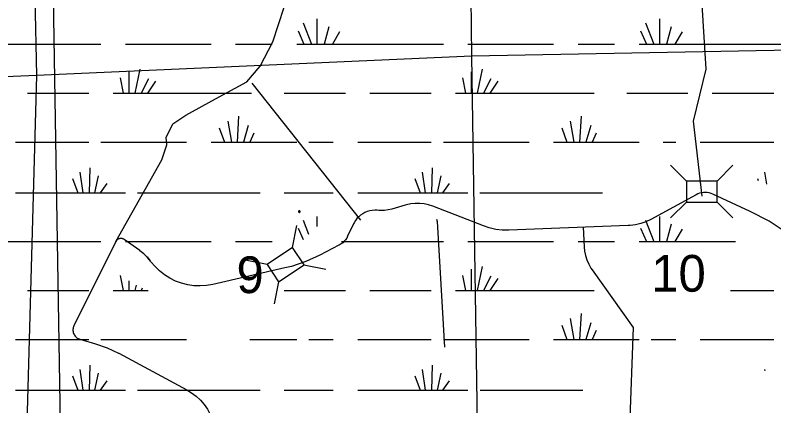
# Model space of a CAD drawing. Extents: x 2480962 to 2688785, y 277103 to 599240.
# Drawn here: x 2558477 to 2567785, y 551261 to 556051 of the extents above; entities that cross this region are included whole.
import ezdxf

# ---------------------------------------------------------------- set-up
doc = ezdxf.new("R2010")
doc.units = 0
for name, color, linetype in [('Divided_Highway', 7, 'Continuous'), ('Section Lines', 7, 'Continuous'), ('Section Numbers', 7, 'Continuous'), ('State Park', 7, 'Continuous'), ('Swamps', 7, 'Continuous'), ('Uninventoried Roads and Features', 7, 'Continuous')]:
    doc.layers.add(name, color=color, linetype=linetype)

msp = doc.modelspace()

# ---------------------------------------------------------------- linework, layer by layer
at = {"layer": 'Divided_Highway'}
msp.add_line((2559042.308, 550450.169), (2558293.684, 595906.699), dxfattribs=at)
at = {"layer": 'Section Lines'}
for p, q in [((2564080.435, 555546.907), (2564000.886, 561103.124)), ((2558628.939, 560916.705), (2558738.541, 555311.859)), ((2569379.551, 555647.578), (2564080.435, 555546.907)), ((2564080.435, 555546.907), (2558738.541, 555311.859)), ((2564162.464, 550098.571), (2564080.435, 555546.907)), ((2558738.541, 555311.859), (2553076.101, 555066.161)), ((2558738.541, 555311.859), (2558592.785, 550000.371))]:
    msp.add_line(p, q, dxfattribs=at)
at = {"layer": 'State Park'}
msp.add_lwpolyline([(2561973.026, 553643.263), (2561972.971, 553644.308), (2561972.807, 553645.342), (2561972.537, 553646.353), (2561972.161, 553647.33), (2561971.686, 553648.263), (2561971.116, 553649.141), (2561970.457, 553649.954), (2561969.717, 553650.694), (2561968.904, 553651.353), (2561968.026, 553651.923), (2561967.093, 553652.398), (2561966.116, 553652.774), (2561965.105, 553653.044), (2561964.071, 553653.208), (2561963.026, 553653.263), (2561961.981, 553653.208), (2561960.947, 553653.044), (2561959.936, 553652.774), (2561958.959, 553652.398), (2561958.026, 553651.923), (2561957.148, 553651.353), (2561956.335, 553650.694), (2561955.594, 553649.954), (2561954.936, 553649.141), (2561954.366, 553648.263), (2561953.89, 553647.33), (2561953.515, 553646.353), (2561953.244, 553645.342), (2561953.081, 553644.308), (2561953.026, 553643.263), (2561953.081, 553642.218), (2561953.245, 553641.184), (2561953.515, 553640.173), (2561953.891, 553639.195), (2561954.367, 553638.262), (2561954.937, 553637.384), (2561955.596, 553636.571), (2561956.336, 553635.83), (2561957.149, 553635.172), (2561958.027, 553634.602), (2561958.96, 553634.127), (2561959.937, 553633.752), (2561960.948, 553633.481), (2561961.982, 553633.318), (2561963.027, 553633.263), (2561964.072, 553633.318), (2561965.106, 553633.482), (2561966.117, 553633.752), (2561967.094, 553634.128), (2561968.027, 553634.603), (2561968.905, 553635.173), (2561969.718, 553635.832), (2561970.458, 553636.572), (2561971.117, 553637.385), (2561971.687, 553638.263), (2561972.162, 553639.196), (2561972.537, 553640.173), (2561972.807, 553641.184), (2561972.971, 553642.218), (2561973.026, 553643.263)], dxfattribs=at)
at = {"layer": 'Swamps'}
for points in [[(2562179.349, 556004.189), (2562179.356, 555696.123)], [(2566380.602, 556004.188), (2566380.609, 555696.121)], [(2562008.6, 555955.936), (2562112.606, 555696.122)], [(2562324.101, 555907.69), (2562268.356, 555696.124)], [(2566209.853, 555955.935), (2566313.859, 555696.12)], [(2566525.354, 555907.689), (2566469.609, 555696.122)], [(2561949.102, 555859.434), (2562019.606, 555696.121)], [(2562457.603, 555848.316), (2562368.606, 555696.126)], [(2566150.605, 555859.433), (2566221.109, 555696.119)], [(2566659.106, 555848.315), (2566569.859, 555696.124)], [(2558167.353, 555696.127), (2559529.354, 555696.146)], [(2559829.854, 555696.151), (2560880.355, 555696.166)], [(2561180.855, 555696.17), (2561630.105, 555696.115)], [(2561930.606, 555696.119), (2562019.606, 555696.121)], [(2562019.606, 555696.121), (2562112.606, 555696.122)], [(2562112.606, 555696.122), (2562179.356, 555696.123)], [(2562179.356, 555696.123), (2562268.356, 555696.124)], [(2562268.356, 555696.124), (2562368.606, 555696.126)], [(2562368.606, 555696.126), (2563730.607, 555696.146)], [(2564031.357, 555696.15), (2565081.608, 555696.165)], [(2565382.358, 555696.107), (2565831.359, 555696.113)], [(2566131.859, 555696.117), (2566221.109, 555696.119)], [(2566221.109, 555696.119), (2566313.859, 555696.12)], [(2566313.859, 555696.12), (2566380.609, 555696.121)], [(2566380.609, 555696.121), (2566469.609, 555696.122)], [(2566469.609, 555696.122), (2566569.859, 555696.124)], [(2566569.859, 555696.124), (2567932.11, 555696.144)], [(2559870.862, 555354.71), (2559870.868, 555094.894)], [(2560004.361, 555388.087), (2559945.118, 555094.895)], [(2564072.115, 555354.708), (2564072.121, 555094.892)], [(2564205.614, 555388.085), (2564146.371, 555094.893)], [(2559763.114, 555280.457), (2559800.368, 555094.893)], [(2560112.114, 555269.337), (2560022.868, 555094.896)], [(2560197.365, 555243.338), (2560100.868, 555094.897)], [(2563964.367, 555280.455), (2564001.621, 555094.891)], [(2564313.367, 555269.335), (2564224.371, 555094.895)], [(2564398.618, 555243.336), (2564302.121, 555094.896)], [(2558627.367, 555094.876), (2559380.867, 555094.886)], [(2559677.868, 555094.891), (2559800.368, 555094.893)], [(2559800.368, 555094.893), (2559870.868, 555094.894)], [(2559870.868, 555094.894), (2559945.118, 555094.895)], [(2559945.118, 555094.895), (2560022.868, 555094.896)], [(2560022.868, 555094.896), (2560100.868, 555094.897)], [(2560100.868, 555094.897), (2561377.619, 555094.853)], [(2561778.369, 555094.859), (2562528.12, 555094.87)], [(2562828.87, 555094.874), (2563582.121, 555094.885)], [(2563879.121, 555094.89), (2564001.621, 555094.891)], [(2564001.621, 555094.891), (2564072.121, 555094.892)], [(2564072.121, 555094.892), (2564146.371, 555094.893)], [(2564146.371, 555094.893), (2564224.371, 555094.895)], [(2564224.371, 555094.895), (2564302.121, 555094.896)], [(2564302.121, 555094.896), (2565578.872, 555094.851)], [(2565979.872, 555094.857), (2566729.623, 555094.868)], [(2567030.123, 555094.872), (2567783.624, 555094.883)], [(2561218.125, 554812.784), (2561199.382, 554493.655)], [(2565419.378, 554812.783), (2565400.886, 554493.59)], [(2560980.628, 554668.092), (2561043.632, 554493.653)], [(2561084.377, 554749.72), (2561128.882, 554493.654)], [(2561336.878, 554697.785), (2561277.383, 554493.656)], [(2565181.882, 554668.09), (2565244.886, 554493.651)], [(2565285.88, 554749.717), (2565330.386, 554493.589)], [(2565538.131, 554697.72), (2565478.636, 554493.592)], [(2561403.63, 554604.972), (2561355.383, 554493.657)], [(2565604.883, 554604.97), (2565556.636, 554493.593)], [(2558478.88, 554493.616), (2559380.881, 554493.629)], [(2559529.381, 554493.631), (2560579.632, 554493.646)], [(2560880.382, 554493.65), (2561043.632, 554493.653)], [(2561043.632, 554493.653), (2561128.882, 554493.654)], [(2561128.882, 554493.654), (2561199.382, 554493.655)], [(2561199.382, 554493.655), (2561277.383, 554493.656)], [(2561277.383, 554493.656), (2561355.383, 554493.657)], [(2561355.383, 554493.657), (2561930.633, 554493.603)], [(2562079.133, 554493.606), (2562379.633, 554493.61)], [(2562680.384, 554493.614), (2563582.134, 554493.627)], [(2563730.634, 554493.629), (2564780.885, 554493.645)], [(2565081.636, 554493.649), (2565244.886, 554493.651)], [(2565244.886, 554493.651), (2565330.386, 554493.589)], [(2565330.386, 554493.589), (2565400.886, 554493.59)], [(2565400.886, 554493.59), (2565478.636, 554493.592)], [(2565478.636, 554493.592), (2565556.636, 554493.593)], [(2565556.636, 554493.593), (2566131.886, 554493.601)], [(2566425.137, 554493.605), (2566581.137, 554493.607)], [(2566881.637, 554493.612), (2567783.638, 554493.625)], [(2559269.639, 554126.185), (2559306.645, 553873.808)], [(2559392.138, 554178.125), (2559384.645, 553873.809)], [(2563470.893, 554126.183), (2563507.898, 553873.805)], [(2563593.392, 554178.123), (2563585.898, 553873.806)], [(2567672.146, 554126.181), (2567694.399, 553977.741)], [(2559180.391, 554048.245), (2559243.645, 553873.807)], [(2559495.89, 554081.688), (2559451.395, 553873.81)], [(2563381.894, 554048.243), (2563444.898, 553873.804)], [(2563697.394, 554081.623), (2563652.649, 553873.807)], [(2567583.148, 554048.241), (2567594.148, 554022.241)], [(2559599.893, 553988.875), (2559518.145, 553873.811)], [(2563801.146, 553988.874), (2563719.649, 553873.808)], [(2558478.894, 553873.796), (2559243.645, 553873.807)], [(2559243.645, 553873.807), (2559306.645, 553873.808)], [(2559306.645, 553873.808), (2559384.645, 553873.809)], [(2559384.645, 553873.809), (2559451.395, 553873.81)], [(2559451.395, 553873.81), (2559518.145, 553873.811)], [(2559518.145, 553873.811), (2559829.895, 553873.815)], [(2559978.396, 553873.817), (2561481.647, 553873.839)], [(2561778.397, 553873.78), (2562379.648, 553873.789)], [(2562680.398, 553873.793), (2563444.898, 553873.804)], [(2563444.898, 553873.804), (2563507.898, 553873.805)], [(2563507.898, 553873.805), (2563585.898, 553873.806)], [(2563585.898, 553873.806), (2563652.649, 553873.807)], [(2563652.649, 553873.807), (2563719.649, 553873.808)], [(2563719.649, 553873.808), (2564031.399, 553873.812)], [(2564179.649, 553873.815), (2565682.9, 553873.774)], [(2562179.404, 553584.345), (2562179.407, 553458.155)], [(2566380.657, 553584.28), (2566380.664, 553276.276)], [(2562008.655, 553536.092), (2562075.409, 553365.341)], [(2566209.908, 553536.089), (2566313.914, 553276.275)], [(2566525.41, 553487.781), (2566469.665, 553276.277)], [(2561949.157, 553439.59), (2562008.66, 553298.526)], [(2566150.411, 553439.587), (2566221.164, 553276.274)], [(2566658.911, 553428.407), (2566569.915, 553276.279)], [(2558167.158, 553276.284), (2559529.409, 553276.24)], [(2559829.909, 553276.244), (2560880.41, 553276.259)], [(2561180.91, 553276.264), (2561629.91, 553276.27)], [(2562479.911, 553276.282), (2563730.662, 553276.238)], [(2564031.412, 553276.242), (2565081.663, 553276.257)], [(2565382.164, 553276.262), (2565831.414, 553276.268)], [(2566131.914, 553276.272), (2566221.164, 553276.274)], [(2566221.164, 553276.274), (2566313.914, 553276.275)], [(2566313.914, 553276.275), (2566380.664, 553276.276)], [(2566380.664, 553276.276), (2566469.665, 553276.277)], [(2566469.665, 553276.277), (2566569.915, 553276.279)], [(2566569.915, 553276.279), (2567315.915, 553276.226)], [(2564072.17, 552934.8), (2564072.176, 552674.985)], [(2564205.67, 552968.241), (2564146.426, 552674.986)], [(2559763.168, 552860.613), (2559800.173, 552674.986)], [(2563964.422, 552860.548), (2564001.676, 552674.984)], [(2564313.422, 552849.428), (2564224.426, 552674.987)], [(2564398.673, 552823.492), (2564302.176, 552674.988)], [(2559870.92, 552793.802), (2559870.923, 552674.987)], [(2559959.921, 552741.802), (2559944.923, 552674.988)], [(2560034.172, 552704.678), (2560022.923, 552674.989)], [(2558627.422, 552675.032), (2559380.922, 552675.043)], [(2559677.922, 552674.984), (2559800.173, 552674.986)], [(2559800.173, 552674.986), (2559870.923, 552674.987)], [(2559870.923, 552674.987), (2559944.923, 552674.988)], [(2559944.923, 552674.988), (2560022.923, 552674.989)], [(2560022.923, 552674.989), (2560100.923, 552674.99)], [(2560100.923, 552678.74), (2560100.923, 552674.99)], [(2560100.923, 552674.99), (2560108.423, 552674.991)], [(2561778.424, 552675.014), (2562528.175, 552675.025)], [(2562828.925, 552675.029), (2563582.176, 552674.978)], [(2563879.176, 552674.982), (2564001.676, 552674.984)], [(2564001.676, 552674.984), (2564072.176, 552674.985)], [(2564072.176, 552674.985), (2564146.426, 552674.986)], [(2564146.426, 552674.986), (2564224.426, 552674.987)], [(2564224.426, 552674.987), (2564302.176, 552674.988)], [(2564302.176, 552674.988), (2565578.928, 552675.006)], [(2567254.763, 552675.011), (2567783.679, 552674.975)], [(2565419.434, 552392.937), (2565400.941, 552073.746)], [(2565181.937, 552248.182), (2565244.941, 552073.743)], [(2565285.685, 552329.809), (2565330.191, 552073.745)], [(2565538.187, 552277.875), (2565478.691, 552073.747)], [(2565604.939, 552185.062), (2565556.691, 552073.748)], [(2558478.935, 552073.773), (2559380.936, 552073.785)], [(2559529.436, 552073.724), (2560579.687, 552073.739)], [(2561355.438, 552073.75), (2561930.688, 552073.758)], [(2562079.188, 552073.761), (2562379.688, 552073.765)], [(2562680.439, 552073.769), (2563582.19, 552073.72)], [(2563730.69, 552073.722), (2564780.941, 552073.737)], [(2565081.691, 552073.741), (2565244.941, 552073.743)], [(2565244.941, 552073.743), (2565330.191, 552073.745)], [(2565330.191, 552073.745), (2565400.941, 552073.746)], [(2565400.941, 552073.746), (2565478.691, 552073.747)], [(2565478.691, 552073.747), (2565556.691, 552073.748)], [(2565556.691, 552073.748), (2566131.942, 552073.756)], [(2566280.442, 552073.758), (2566581.192, 552073.762)], [(2566881.692, 552073.767), (2567783.443, 552073.716)], [(2559269.444, 551706.341), (2559306.7, 551453.963)], [(2559391.943, 551758.281), (2559384.7, 551453.964)], [(2563470.948, 551706.338), (2563507.954, 551453.961)], [(2563593.447, 551758.278), (2563585.954, 551453.962)], [(2567672.202, 551706.335), (2567675.952, 551691.459)], [(2559180.446, 551628.402), (2559243.7, 551453.962)], [(2559495.945, 551661.782), (2559451.45, 551453.965)], [(2563381.7, 551628.398), (2563444.954, 551453.96)], [(2563697.199, 551661.778), (2563652.704, 551453.963)], [(2559599.947, 551568.969), (2559518.2, 551453.966)], [(2563801.201, 551568.966), (2563719.454, 551453.9)], [(2558478.949, 551453.952), (2559243.7, 551453.962)], [(2559243.7, 551453.962), (2559306.7, 551453.963)], [(2559306.7, 551453.963), (2559384.7, 551453.964)], [(2559384.7, 551453.964), (2559451.45, 551453.965)], [(2559451.45, 551453.965), (2559518.2, 551453.966)], [(2559518.2, 551453.966), (2559829.95, 551453.909)], [(2559978.45, 551453.911), (2561481.452, 551453.932)], [(2561778.452, 551453.936), (2562379.703, 551453.945)], [(2562680.453, 551453.949), (2563444.954, 551453.96)], [(2563444.954, 551453.96), (2563507.954, 551453.961)], [(2563507.954, 551453.961), (2563585.954, 551453.962)], [(2563585.954, 551453.962), (2563652.704, 551453.963)], [(2563652.704, 551453.963), (2563719.454, 551453.9)], [(2563719.454, 551453.9), (2564031.204, 551453.905)], [(2564179.704, 551453.907), (2565441.705, 551453.925)]]:
    msp.add_lwpolyline(points, dxfattribs=at)
at = {"layer": 'Uninventoried Roads and Features'}
for p, q in [((2561381.747, 555218.028), (2562713.222, 553536.766)), ((2566713.34, 554016.08), (2566518.912, 554210.497)), ((2567088.34, 554016.09), (2567282.758, 554210.519)), ((2567088.34, 554016.09), (2566713.34, 554016.08)), ((2566713.34, 554016.08), (2566713.348, 553760.08)), ((2567088.348, 553760.09), (2567088.34, 554016.09)), ((2566831.384, 553849.249), (2566274.079, 553546.36)), ((2567496.221, 553645.203), (2567037.604, 553856.134)), ((2566713.348, 553760.08), (2566518.93, 553565.651)), ((2566713.348, 553760.08), (2567088.348, 553760.09)), ((2567087.006, 553761.432), (2567281.434, 553567.014)), ((2562938.757, 553657.121), (2562919.192, 553658.703)), ((2563263.215, 553721.932), (2563099.119, 553673.652)), ((2564222.559, 553466.249), (2563600.175, 553707.768)), ((2561878.757, 553201.76), (2561932.673, 553471.378)), ((2562627.744, 553490.905), (2562556.065, 553340.734)), ((2565996.894, 553470.204), (2564534.791, 553413.979)), ((2565445.473, 553450.045), (2565457.172, 553211.796)), ((2559712.705, 553274.681), (2559197.774, 552242.321)), ((2560004.41, 553165.29), (2559814.049, 553300.118)), ((2561878.757, 553201.761), (2561566.743, 552993.741)), ((2562020.765, 552988.759), (2561878.757, 553201.761)), ((2562449.737, 553230.667), (2562215.336, 553108.668)), ((2560133.303, 553041.035), (2560098.307, 553089.859)), ((2561566.743, 552993.74), (2561297.126, 553047.657)), ((2561566.743, 552993.741), (2561708.751, 552780.739)), ((2561708.751, 552780.739), (2562020.765, 552988.759)), ((2562018.904, 552989.132), (2562288.521, 552935.215)), ((2561785.816, 552950.932), (2560901.952, 552749.557)), ((2565554.979, 552930.043), (2566058.69, 552223.243)), ((2561708.752, 552780.739), (2561654.835, 552511.122)), ((2559269.704, 552078.558), (2559461.878, 552023.216)), ((2559749.196, 551906.186), (2560581.181, 551458.992))]:
    msp.add_line(p, q, dxfattribs=at)
for points in [[(2559712.705, 553274.681), (2560277.352, 554275.712), (2560337.097, 554461.162), (2560330.452, 554549.867), (2560410.01, 554718.53), (2560568.699, 554823.907), (2560936.476, 555026.543), (2561319.546, 555233.513), (2561483.274, 555424.088), (2561639.749, 555722.677), (2561778.733, 556148.295), (2561752.551, 556613.297), (2561726.491, 557319.904), (2561779.776, 558079.199), (2561725.574, 558638.048), (2561654.377, 559001.163), (2560592.349, 577517.69), (2560555.79, 578312.882), (2560461.353, 578679.149), (2560427.314, 578819.199)], [(2566906.27, 553833.62), (2566800.321, 554750.383), (2566953.824, 555389.055), (2566732.12, 558946.344), (2567146.747, 559376.557)], [(2567037.604, 553856.134), (2567015.203, 553865.048), (2566991.995, 553871.572), (2566968.231, 553875.633), (2566944.173, 553877.188), (2566920.085, 553876.22), (2566896.229, 553872.739), (2566872.868, 553866.784), (2566850.257, 553858.42), (2566831.384, 553849.249)], [(2563600.175, 553707.768), (2563548.152, 553724.881), (2563494.625, 553736.463), (2563440.179, 553742.386), (2563385.413, 553742.585), (2563330.926, 553737.06), (2563277.317, 553725.868), (2563263.215, 553721.932)], [(2562919.192, 553658.703), (2562888.172, 553659.581), (2562857.23, 553657.213), (2562826.705, 553651.623), (2562796.932, 553642.873), (2562768.236, 553631.058), (2562740.933, 553616.309), (2562715.321, 553598.787), (2562691.68, 553578.683), (2562670.271, 553556.218), (2562651.328, 553531.638), (2562635.057, 553505.213), (2562627.744, 553490.905)], [(2563099.119, 553673.652), (2563054.117, 553662.937), (2563008.24, 553656.982), (2562961.993, 553655.856), (2562938.757, 553657.121)], [(2567948.548, 553377.57), (2567725.956, 553525.04), (2567496.221, 553645.203)], [(2563646.241, 553549.942), (2563654.919, 553519.283), (2563743.737, 551981.564)], [(2566274.079, 553546.36), (2566214.451, 553517.889), (2566152.172, 553495.807), (2566087.928, 553480.356), (2566022.42, 553471.704), (2565996.894, 553470.204)], [(2564534.791, 553413.979), (2564453.134, 553415.116), (2564372.042, 553424.783), (2564292.406, 553442.873), (2564222.559, 553466.249)], [(2559814.049, 553300.118), (2559807.961, 553303.968), (2559801.505, 553307.16), (2559794.75, 553309.66), (2559787.771, 553311.44), (2559780.645, 553312.481), (2559773.448, 553312.771), (2559766.261, 553312.308), (2559759.161, 553311.095), (2559752.227, 553309.148), (2559745.535, 553306.486), (2559739.157, 553303.138), (2559733.164, 553299.143), (2559727.622, 553294.543), (2559722.592, 553289.389), (2559718.127, 553283.738), (2559714.278, 553277.65), (2559712.705, 553274.681)], [(2562556.065, 553340.734), (2562544.011, 553318.548), (2562529.704, 553297.743), (2562513.299, 553278.548), (2562494.979, 553261.171), (2562474.943, 553245.806), (2562453.41, 553232.619), (2562449.737, 553230.667)], [(2565457.172, 553211.796), (2565462.792, 553156.575), (2565474.154, 553102.245), (2565491.133, 553049.398), (2565513.541, 552998.617), (2565541.136, 552950.457), (2565554.979, 552930.043)], [(2560139.007, 553033.185), (2560099.65, 553081.134), (2560055.496, 553124.707), (2560007.029, 553163.424), (2560004.41, 553165.29)], [(2562215.336, 553108.668), (2562044.537, 553030.847), (2561866.541, 552971.306), (2561785.816, 552950.932)], [(2560901.952, 552749.557), (2560825.353, 552736.279), (2560747.786, 552731.079), (2560670.101, 552734.016), (2560593.148, 552745.058), (2560517.77, 552764.083), (2560444.794, 552790.884), (2560375.019, 552825.165), (2560309.21, 552866.552), (2560248.087, 552914.592), (2560192.32, 552968.758), (2560142.521, 553028.456), (2560139.007, 553033.185)], [(2559197.774, 552242.321), (2559192.915, 552231.152), (2559189.25, 552219.536), (2559186.82, 552207.6), (2559185.65, 552195.476), (2559185.754, 552183.296), (2559187.131, 552171.194), (2559189.766, 552159.302), (2559193.628, 552147.751), (2559198.677, 552136.666), (2559204.857, 552126.17), (2559212.101, 552116.378), (2559220.329, 552107.396), (2559229.449, 552099.323), (2559239.364, 552092.248), (2559249.964, 552086.249), (2559261.134, 552081.39), (2559269.704, 552078.558)], [(2566058.69, 552223.243), (2566011.86, 550995.868), (2566051.684, 550894.652), (2566399.053, 550580.602)], [(2559461.878, 552023.216), (2559606.376, 551973.276), (2559744.864, 551908.506), (2559749.196, 551906.186)], [(2560581.181, 551458.992), (2560641.881, 551422.148), (2560698.397, 551379.159), (2560750.109, 551330.499), (2560796.452, 551276.7), (2560836.918, 551218.351), (2560871.063, 551156.092), (2560898.513, 551090.605), (2560911.709, 551049.828)]]:
    msp.add_lwpolyline(points, dxfattribs=at)

# ---------------------------------------------------------------- texts
at = {"layer": 'Section Numbers'}
for s, rotation, p in [('9', 359.9845444, (2561191.953, 552643.289)), ('10', 359.9845417, (2566280.426, 552660.69))]:
    msp.add_text(s, height=450, rotation=rotation, dxfattribs=at).set_placement(p)

doc.saveas('drawing.dxf')
